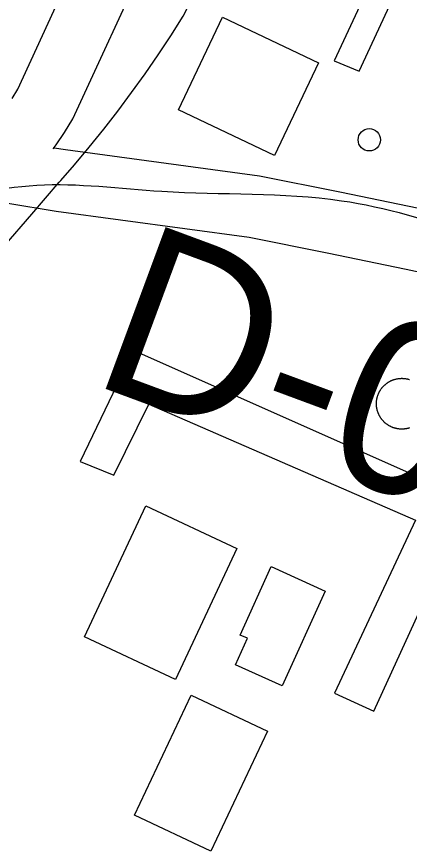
# Model space of a CAD drawing. Extents: x 3683613 to 3738215, y 469626 to 495384.
# Drawn here: x 3700237.4 to 3700426.2, y 477442.4 to 477843.8 of the extents above; entities that cross this region are included whole.
import ezdxf

# ---------------------------------------------------------------- set-up
doc = ezdxf.new("R2010")
doc.units = 0
for name, color, linetype in [('V-BLDG-OTLN', 7, 'Continuous'), ('V-DOMW-TANK', 7, 'Continuous'), ('V-RAIL-TRAK', 7, 'Continuous'), ('V-RIVR-RANG-IDEN', 7, 'Continuous'), ('V-ROAD-CNTR', 7, 'Continuous'), ('V-UTIL-LINE', 7, 'Continuous')]:
    doc.layers.add(name, color=color, linetype=linetype)

msp = doc.modelspace()

# ---------------------------------------------------------------- linework, layer by layer
at = {"layer": 'V-BLDG-OTLN'}
for points in [[(3700315.16, 477798.95), (3700336.35, 477843.59), (3700382.57, 477821.66), (3700361.38, 477777.01)], [(3700269.95, 477545.64), (3700299.41, 477608.54), (3700343.23, 477588.01), (3700313.77, 477525.12)], [(3700359.78, 477579.33), (3700385.72, 477567.61), (3700365.11, 477521.97), (3700342.66, 477532.11), (3700348.43, 477544.88), (3700344.93, 477546.46)], [(3700358, 477500.26), (3700330.73, 477442.44), (3700293.97, 477459.78), (3700321.25, 477517.6)]]:
    msp.add_lwpolyline(points, close=True, dxfattribs=at)
at = {"layer": 'V-DOMW-TANK'}
for points in [[(3700412.95, 477665.13), (3700413.08, 477665.3), (3700413.22, 477665.47), (3700413.35, 477665.63), (3700413.49, 477665.79), (3700413.64, 477665.95), (3700413.78, 477666.1), (3700413.93, 477666.26), (3700414.08, 477666.41), (3700414.23, 477666.56), (3700414.39, 477666.7), (3700414.55, 477666.84), (3700414.71, 477666.98), (3700414.87, 477667.12), (3700415.04, 477667.25), (3700415.21, 477667.38), (3700415.38, 477667.51), (3700415.55, 477667.64), (3700415.73, 477667.76), (3700415.9, 477667.88), (3700416.08, 477667.99), (3700416.26, 477668.11), (3700416.44, 477668.22), (3700416.63, 477668.32), (3700416.82, 477668.43), (3700417, 477668.53), (3700417.2, 477668.62), (3700417.39, 477668.72), (3700417.58, 477668.81), (3700417.77, 477668.89), (3700417.97, 477668.97), (3700418.17, 477669.05), (3700418.37, 477669.13), (3700418.57, 477669.2), (3700418.77, 477669.27), (3700418.97, 477669.34), (3700419.18, 477669.4), (3700419.38, 477669.46), (3700419.59, 477669.51), (3700419.79, 477669.56), (3700420, 477669.61), (3700420.21, 477669.66), (3700420.42, 477669.7), (3700420.63, 477669.73), (3700420.84, 477669.77), (3700421.05, 477669.79), (3700421.26, 477669.82), (3700421.48, 477669.84), (3700421.69, 477669.86), (3700421.9, 477669.88), (3700422.12, 477669.89), (3700422.33, 477669.89), (3700422.54, 477669.9), (3700422.75, 477669.9), (3700422.97, 477669.89), (3700423.18, 477669.89), (3700423.39, 477669.88), (3700423.61, 477669.86), (3700423.82, 477669.84), (3700424.03, 477669.82), (3700424.24, 477669.79)], [(3700424.24, 477669.79), (3700424.45, 477669.76), (3700424.66, 477669.73), (3700424.87, 477669.69), (3700425.08, 477669.65), (3700425.29, 477669.6), (3700425.5, 477669.56), (3700425.71, 477669.5), (3700425.91, 477669.45), (3700426.11, 477669.39), (3700426.32, 477669.33)], [(3700416.97, 477646.86), (3700416.79, 477646.96), (3700416.6, 477647.06), (3700416.42, 477647.17), (3700416.23, 477647.28), (3700416.05, 477647.39), (3700415.87, 477647.51), (3700415.7, 477647.63), (3700415.52, 477647.75), (3700415.35, 477647.88), (3700415.18, 477648), (3700415.01, 477648.14), (3700414.85, 477648.27), (3700414.69, 477648.41), (3700414.52, 477648.55), (3700414.37, 477648.69), (3700414.21, 477648.84), (3700414.06, 477648.98), (3700413.91, 477649.14), (3700413.76, 477649.29), (3700413.61, 477649.44), (3700413.47, 477649.6), (3700413.33, 477649.76), (3700413.19, 477649.93), (3700413.06, 477650.09), (3700412.93, 477650.26), (3700412.8, 477650.43), (3700412.68, 477650.6), (3700412.55, 477650.78), (3700412.43, 477650.96), (3700412.32, 477651.14), (3700412.21, 477651.32), (3700412.1, 477651.5), (3700411.99, 477651.68), (3700411.89, 477651.87), (3700411.79, 477652.06), (3700411.69, 477652.25), (3700411.6, 477652.44), (3700411.51, 477652.63), (3700411.42, 477652.83), (3700411.34, 477653.02), (3700411.26, 477653.22), (3700411.18, 477653.42), (3700411.11, 477653.62), (3700411.04, 477653.82), (3700410.98, 477654.03), (3700410.91, 477654.23), (3700410.85, 477654.43), (3700410.8, 477654.64), (3700410.75, 477654.85), (3700410.7, 477655.05), (3700410.66, 477655.26), (3700410.62, 477655.47), (3700410.58, 477655.68), (3700410.55, 477655.9), (3700410.52, 477656.11), (3700410.49, 477656.32), (3700410.47, 477656.53), (3700410.45, 477656.74), (3700410.44, 477656.95), (3700410.43, 477657.17), (3700410.42, 477657.38), (3700410.42, 477657.59), (3700410.42, 477657.81), (3700410.42, 477658.02), (3700410.43, 477658.23), (3700410.44, 477658.45), (3700410.45, 477658.66), (3700410.47, 477658.87), (3700410.49, 477659.08), (3700410.52, 477659.29), (3700410.55, 477659.51), (3700410.58, 477659.72), (3700410.62, 477659.92), (3700410.66, 477660.13), (3700410.71, 477660.34), (3700410.76, 477660.55), (3700410.81, 477660.76), (3700410.86, 477660.96), (3700410.92, 477661.17), (3700410.99, 477661.37), (3700411.05, 477661.58), (3700411.12, 477661.78), (3700411.2, 477661.98), (3700411.27, 477662.18), (3700411.35, 477662.37), (3700411.43, 477662.57), (3700411.52, 477662.76), (3700411.61, 477662.96), (3700411.71, 477663.15), (3700411.8, 477663.34), (3700411.9, 477663.53), (3700412.01, 477663.71), (3700412.11, 477663.9), (3700412.22, 477664.08), (3700412.34, 477664.26), (3700412.45, 477664.44), (3700412.57, 477664.61), (3700412.7, 477664.79), (3700412.82, 477664.96), (3700412.95, 477665.13)], [(3700426.29, 477646.03), (3700426.08, 477645.97), (3700425.88, 477645.91), (3700425.67, 477645.85), (3700425.46, 477645.8), (3700425.26, 477645.76), (3700425.05, 477645.71), (3700424.84, 477645.67), (3700424.63, 477645.63), (3700424.42, 477645.6), (3700424.21, 477645.57), (3700424, 477645.54), (3700423.78, 477645.52), (3700423.57, 477645.51), (3700423.36, 477645.49), (3700423.15, 477645.48), (3700422.93, 477645.47), (3700422.72, 477645.47), (3700422.51, 477645.47), (3700422.29, 477645.47), (3700422.08, 477645.48), (3700421.87, 477645.49), (3700421.65, 477645.51), (3700421.44, 477645.53), (3700421.23, 477645.55), (3700421.02, 477645.58), (3700420.81, 477645.61), (3700420.6, 477645.64), (3700420.39, 477645.67), (3700420.18, 477645.72), (3700419.97, 477645.76), (3700419.76, 477645.81), (3700419.56, 477645.86), (3700419.35, 477645.92), (3700419.15, 477645.98), (3700418.94, 477646.04), (3700418.74, 477646.11), (3700418.54, 477646.17), (3700418.34, 477646.25), (3700418.14, 477646.33), (3700417.94, 477646.41), (3700417.75, 477646.49), (3700417.55, 477646.58), (3700417.35, 477646.67), (3700417.17, 477646.76), (3700416.97, 477646.86)]]:
    msp.add_lwpolyline(points, dxfattribs=at)
msp.add_circle((3700406.97, 477784.61), 5.36, dxfattribs=at)
at = {"layer": 'V-RAIL-TRAK'}
for points in [[(3700305.39, 477825.43), (3700311.48, 477834.67), (3700317.4, 477844.03), (3700350.96, 477910.27), (3700396.54, 478003.92), (3700432.14, 478082.03), (3700495.62, 478218.04), (3700501.75, 478231.06), (3700530.44, 478292), (3700578.1, 478395.87), (3700618.66, 478476.92), (3700668.17, 478582.88), (3700711.42, 478680.37), (3700740.23, 478749.57)], [(3700258.59, 477765.06), (3700265.16, 477772.58), (3700272.28, 477781.06), (3700279.24, 477789.67), (3700286.04, 477798.42), (3700292.66, 477807.3), (3700299.11, 477816.3), (3700305.39, 477825.43)], [(3700231.28, 477733.46), (3700244.67, 477748.77), (3700257.87, 477764.24), (3700258.59, 477765.06)]]:
    msp.add_lwpolyline(points, dxfattribs=at)
at = {"layer": 'V-ROAD-CNTR'}
for points in [[(3700254.93, 477780.28), (3700256.35, 477782.25), (3700260.3, 477788.12), (3700264.43, 477794.73), (3700301.02, 477874.35), (3700349.78, 477989.23), (3700373, 478037.52), (3700437.97, 478182.81), (3700461.1, 478233.06)], [(3700235.13, 477804.45), (3700237.97, 477809), (3700273.57, 477886.48)], [(3700255.32, 477780.82), (3700260.83, 477779.9), (3700354.15, 477767.33), (3700392.75, 477759.62), (3700430.88, 477751.76), (3700469.4, 477743.57), (3700480.49, 477740.44), (3700491.19, 477737.2), (3700501.83, 477733.76), (3700512.4, 477730.11), (3700522.9, 477726.27), (3700533.32, 477722.22), (3700543.66, 477717.98), (3700553.37, 477713.77), (3700670.72, 477671.19)], [(3700233.09, 477754.14), (3700256.35, 477750.23), (3700349.21, 477737.73), (3700386.78, 477730.22), (3700424.73, 477722.4), (3700462.2, 477714.43), (3700472.07, 477711.64), (3700482.23, 477708.57), (3700492.32, 477705.3), (3700502.35, 477701.85), (3700512.31, 477698.2), (3700522.2, 477694.36), (3700532.01, 477690.33), (3700542.29, 477685.88), (3700664.29, 477641.61)]]:
    msp.add_lwpolyline(points, dxfattribs=at)
msp.add_spline([(3700085.55, 477763.68), (3700121.36, 477746.86), (3700189.11, 477752.02), (3700247.04, 477762.8), (3700307.19, 477759.86), (3700393.6, 477755.32), (3700456.31, 477738.64), (3700547.48, 477699.59)], degree=3, dxfattribs=at)
at = {"layer": 'V-UTIL-LINE'}
msp.add_lwpolyline([(3700453.33, 477959.49), (3700444.83, 477939.98), (3700390.07, 477822.57), (3700402.16, 477817.54), (3700430.33, 477878.57), (3700534.83, 477828.83), (3700494.42, 477742.22), (3700437.54, 477619.32), (3700293.5, 477683.3), (3700267.96, 477629.95), (3700284.17, 477623.33), (3700300.94, 477657.44), (3700429.29, 477601.72), (3700390.21, 477518.41), (3700409.17, 477509.91), (3700512.28, 477735.07), (3700554.58, 477823.08), (3700696.64, 478120.9), (3700625.67, 478156.32), (3700648.76, 478208.55), (3700650.86, 478215.13), (3700730.53, 478392.99), (3700751.52, 478437.62)], dxfattribs=at)

# ---------------------------------------------------------------- texts
at = {"layer": 'V-RIVR-RANG-IDEN'}
msp.add_text('D-020', height=83, rotation=339.6703, dxfattribs=at).set_placement((3700271.63, 477667.98))

doc.saveas('drawing.dxf')
